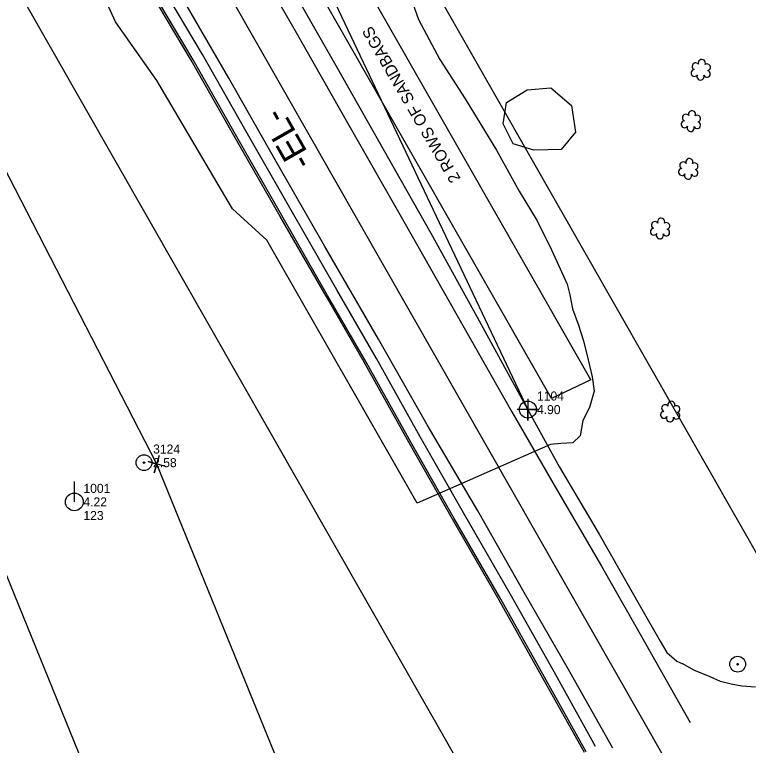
# Model space of a CAD drawing. Extents: x 3040896 to 3051146, y 687568 to 732976.
# Drawn here: x 3044324.1 to 3044526.5, y 720969.7 to 721171.3 of the extents above; entities that cross this region are included whole.
import ezdxf

# ---------------------------------------------------------------- set-up
doc = ezdxf.new("R2010")
doc.units = 0
for name, color, linetype in [('Exist Horizontal Alignment', 7, 'Continuous'), ('Exist Horizontal Alignment Direction Label', 7, 'Continuous'), ('Exist Other Culture Anchor (Guy Wire) CELL', 7, 'Continuous'), ('Exist Other Culture Anchor (Guy Wire) Cogo Elevation', 7, 'Continuous'), ('Exist Other Culture Anchor (Guy Wire) Cogo Number', 7, 'Continuous'), ('Exist Other Culture Area Outline', 7, 'Continuous'), ('Exist Other Culture Area Outline Cogo Point CELL', 7, 'Continuous'), ('Exist Other Culture Area Outline Text', 7, 'Continuous'), ('Exist Other Culture Located Object CELL', 7, 'Continuous'), ('Exist Property Corner CELL', 7, 'Continuous'), ('Exist Right of Way Easement Line', 7, 'Continuous'), ('Exist Right of Way Line', 7, 'Continuous'), ('Exist Roads EOP', 7, 'Continuous'), ('Exist Roads EOP Other', 7, 'Continuous'), ('Exist Roads EOT', 7, 'Continuous'), ('Exist Utilities Power Pole CELL', 7, 'Continuous'), ('Exist Utilities Power Pole Cogo Comment', 7, 'Continuous'), ('Exist Utilities Power Pole Cogo Elevation', 7, 'Continuous'), ('Exist Utilities Power Pole Cogo Number', 7, 'Continuous'), ('Exist Utilities Telephone UG Cable', 7, 'Continuous'), ('Exist Utilities Telephone UG FO', 7, 'Continuous'), ('Exist Vegetation Hedge Row', 7, 'Continuous'), ('Exist Vegetation Shrub CELL', 7, 'Continuous'), ('Scratch_Level_0', 7, 'Continuous')]:
    doc.layers.add(name, color=color, linetype=linetype)

# ---------------------------------------------------------------- blocks, each defined once
blk = doc.blocks.new('EXIST UTILITIES POWER POLE')
at = {"layer": 'Exist Utilities Power Pole CELL'}
for q in [(0, 0.1125), (0, 0)]:
    blk.add_line((0, 0), q, dxfattribs=at)
blk.add_circle((0, 0), 0.049, dxfattribs=at)
blk = doc.blocks.new('EXIST OTHER CULTURE ANCHOR (GUY WIRE)')
at = {"layer": 'Exist Other Culture Anchor (Guy Wire) CELL'}
for radius in [0.0436, 0.0048]:
    blk.add_circle((0, 0), radius, dxfattribs=at)
blk = doc.blocks.new('EXIST OTHER CULTURE AREA OUTLINE COGO POINT')
at = {"layer": 'Exist Other Culture Area Outline Cogo Point CELL'}
blk.add_lwpolyline([(0, 0.06), (0, -0.06), (0, 0), (0.06, 0), (-0.06, 0)], dxfattribs=at)
blk.add_circle((0, 0), 0.0469, dxfattribs=at)

msp = doc.modelspace()

# ---------------------------------------------------------------- linework, layer by layer
at = {"layer": 'Exist Horizontal Alignment'}
msp.add_line((3044503.71, 720965.62), (3044299.05, 721324.54), dxfattribs=at)
at = {"layer": 'Exist Other Culture Area Outline'}
for p, q in [((3044483.01, 721070.57), (3044327.66, 721343.01)), ((3044472.13, 721065.42), (3044317.24, 721337.06)), ((3044483.01, 721070.57), (3044472.13, 721065.42))]:
    msp.add_line(p, q, dxfattribs=at)
msp.add_lwpolyline([(3044433.89, 721174.4), (3044435.46, 721169.97), (3044441.39, 721158.92), (3044448.32, 721148.08), (3044457.02, 721133.93), (3044463.22, 721122.59), (3044468.17, 721114.42), (3044472.16, 721106.45), (3044476.49, 721096.98), (3044477.23, 721093.98), (3044477.92, 721090.12), (3044479.57, 721085.95), (3044480.96, 721081.37), (3044482.27, 721076.04), (3044483.43, 721071.35), (3044483.97, 721067.39), (3044482.63, 721062.95), (3044480.81, 721059.37), (3044480.1, 721055.15), (3044478.03, 721053.21), (3044474.77, 721053.01), (3044471.92, 721052.75), (3044435.15, 721036.53), (3044393.64, 721109.15), (3044384.19, 721117.77), (3044363.31, 721153.14), (3044351.9, 721169.34), (3044340.09, 721195.36)], dxfattribs=at)
at = {"layer": 'Exist Other Culture Located Object CELL'}
for radius in [2.18, 0.24]:
    msp.add_circle((3044523.52, 720992.08), radius, dxfattribs=at)
at = {"layer": 'Exist Property Corner CELL'}
msp.add_line((3044363.26, 721047.33), (3044363.26, 721047.33), dxfattribs=at)
msp.add_lwpolyline([(3044365.65, 721046.61), (3044360.86, 721048.05), (3044363.26, 721047.33), (3044362.54, 721044.94), (3044363.98, 721049.73)], dxfattribs=at)
at = {"layer": 'Exist Right of Way Easement Line'}
for p, q in [((3044363.26, 721047.33), (3044217.51, 721330.56)), ((3044480.71, 720759.57), (3044363.26, 721047.33)), ((3044434.41, 720740.7), (3044317.8, 721026.41))]:
    msp.add_line(p, q, dxfattribs=at)
at = {"layer": 'Exist Right of Way Line'}
for p, q in [((3044547.15, 720990.39), (3044342.49, 721349.31)), ((3044460.28, 720940.85), (3044255.62, 721299.77))]:
    msp.add_line(p, q, dxfattribs=at)
at = {"layer": 'Exist Roads EOP'}
for points in [[(3044315.13, 721329.49), (3044324.87, 721312.7), (3044335.13, 721294.24), (3044345.16, 721276.16), (3044356.5, 721256.28), (3044367.89, 721236.18), (3044379.02, 721216.29), (3044390.63, 721196.24), (3044401.64, 721176.75), (3044413.07, 721156.7), (3044427.22, 721131.65), (3044438.9, 721111.08), (3044451.65, 721087.88), (3044464, 721065.31), (3044474.4, 721046.49), (3044485.33, 721028.01), (3044496.69, 721007.91), (3044502.12, 720998.4), (3044504.02, 720995.32), (3044506.77, 720992.89), (3044508.4, 720992.19)], [(3044484.33, 720969.41), (3044472.86, 720989.94), (3044460.81, 721011.52), (3044447.89, 721033.82), (3044435.97, 721054.87), (3044423.91, 721076.48), (3044412.99, 721095.38), (3044400.38, 721117.39), (3044387.95, 721139.1), (3044375.88, 721160.36), (3044362.08, 721183.64), (3044348.69, 721207.16), (3044335.57, 721230.05), (3044322.59, 721253.12)]]:
    msp.add_lwpolyline(points, dxfattribs=at)
at = {"layer": 'Exist Roads EOP Other'}
msp.add_lwpolyline([(3044528.45, 720985.78), (3044524.66, 720986.05), (3044521.75, 720986.58), (3044518.76, 720987.33), (3044515.9, 720988.64), (3044511.42, 720990.47), (3044508.4, 720992.19)], dxfattribs=at)
at = {"layer": 'Exist Roads EOT'}
for points in [[(3044247.9, 721445.95), (3044257.24, 721428.11), (3044266.33, 721411.02), (3044277.73, 721389.75), (3044290.45, 721366.3), (3044304.22, 721341.14), (3044316.8, 721317.87), (3044330.2, 721293.7), (3044343.99, 721268.7), (3044358.57, 721242.66), (3044374.55, 721214.35), (3044388.24, 721190), (3044401.71, 721166.41), (3044416.28, 721140.83), (3044431.41, 721114.28), (3044447.68, 721085.59), (3044461.27, 721061.7), (3044473.19, 721040.99), (3044485.92, 721019.16), (3044495.45, 721002.5), (3044510.39, 720976)], [(3044489.08, 720968.92), (3044476.85, 720990.66), (3044464.67, 721011.88), (3044451.83, 721034.37), (3044437.89, 721058.17), (3044424.4, 721081.76), (3044409.63, 721107.36), (3044396.31, 721130.67), (3044383.11, 721153.81), (3044369.05, 721178.23), (3044353.54, 721205.53), (3044342.02, 721225.64), (3044329.11, 721248.67), (3044315.46, 721273.45), (3044302.51, 721296.44), (3044288.77, 721321.61), (3044275.63, 721345.81), (3044262.23, 721370.47), (3044249.94, 721393.18), (3044239.42, 721412.72), (3044229.21, 721432.09), (3044224.67, 721440.65)]]:
    msp.add_lwpolyline(points, dxfattribs=at)
at = {"layer": 'Exist Utilities Telephone UG Cable'}
msp.add_lwpolyline([(3044481.71, 720967.94), (3044470.24, 720988.48), (3044458.2, 721010.03), (3044445.29, 721032.33), (3044433.36, 721053.39), (3044421.3, 721075), (3044410.39, 721093.88), (3044397.78, 721115.9), (3044385.34, 721137.61), (3044373.29, 721158.86), (3044359.49, 721182.13), (3044346.08, 721205.67), (3044332.96, 721228.57), (3044319.99, 721251.63)], dxfattribs=at)
at = {"layer": 'Exist Utilities Telephone UG FO'}
msp.add_lwpolyline([(3044481.28, 720967.7), (3044469.81, 720988.23), (3044457.76, 721009.79), (3044444.85, 721032.08), (3044432.92, 721053.15), (3044420.87, 721074.75), (3044409.96, 721093.63), (3044397.34, 721115.65), (3044384.9, 721137.36), (3044372.86, 721158.61), (3044359.05, 721181.88), (3044345.65, 721205.42), (3044332.53, 721228.32), (3044319.56, 721251.38)], dxfattribs=at)
at = {"layer": 'Exist Vegetation Hedge Row'}
msp.add_lwpolyline([(3044465.42, 721150.56), (3044472.02, 721151.17), (3044477.67, 721146.3), (3044478.76, 721138.92), (3044474.82, 721134.1), (3044467.31, 721133.9), (3044461.59, 721135.72), (3044458.85, 721141.22), (3044459.73, 721147.09), (3044465.42, 721150.56)], dxfattribs=at)
at = {"layer": 'Exist Vegetation Shrub CELL'}
for p, q in [((3044513.41, 721155.95), (3044513.41, 721155.95)), ((3044510.72, 721141.77), (3044510.72, 721141.77)), ((3044509.98, 721128.61), (3044509.98, 721128.61)), ((3044502.19, 721112.15), (3044502.19, 721112.15)), ((3044505, 721061.61), (3044505, 721061.61))]:
    msp.add_line(p, q, dxfattribs=at)
for centre, radius, start, end in [((3044513.64, 721157.99), 0.99, 334.8391, 200.4717), ((3044511.61, 721155.25), 0.955, 95.1099, 327.9534), ((3044511.93, 721157.08), 0.968, 35.8908, 245.4216), ((3044515.08, 721156.82), 0.929, 284.4567, 126.0861), ((3044513.28, 721154.27), 0.984, 151.2797, 21.387), ((3044515.04, 721155.02), 0.937, 204.9913, 73.4601), ((3044510.95, 721143.82), 0.99, 334.8391, 200.4717), ((3044508.92, 721141.07), 0.955, 95.1099, 327.9534), ((3044509.24, 721142.9), 0.968, 35.8908, 245.4216), ((3044512.39, 721142.64), 0.929, 284.4567, 126.0861), ((3044510.59, 721140.09), 0.984, 151.2797, 21.387), ((3044512.36, 721140.85), 0.937, 204.9913, 73.4601), ((3044508.5, 721129.74), 0.968, 35.8908, 245.4216), ((3044510.21, 721130.65), 0.99, 334.8391, 200.4717), ((3044511.66, 721129.48), 0.929, 284.4567, 126.0861), ((3044508.18, 721127.9), 0.955, 95.1099, 327.9534), ((3044511.62, 721127.68), 0.937, 204.9913, 73.4601), ((3044509.85, 721126.93), 0.984, 151.2797, 21.387), ((3044500.71, 721113.27), 0.968, 35.8908, 245.4216), ((3044502.42, 721114.19), 0.99, 334.8391, 200.4717), ((3044503.86, 721113.02), 0.929, 284.4567, 126.0861), ((3044500.39, 721111.44), 0.955, 95.1099, 327.9534), ((3044503.83, 721111.22), 0.937, 204.9913, 73.4601), ((3044502.06, 721110.46), 0.984, 151.2797, 21.387), ((3044503.52, 721062.74), 0.968, 35.8908, 245.4216), ((3044505.23, 721063.65), 0.99, 334.8391, 200.4717), ((3044506.67, 721062.48), 0.929, 284.4567, 126.0861), ((3044503.2, 721060.91), 0.955, 95.1099, 327.9534), ((3044506.64, 721060.68), 0.937, 204.9913, 73.4601), ((3044504.87, 721059.93), 0.984, 151.2797, 21.387)]:
    msp.add_arc(centre, radius, start, end, dxfattribs=at)
at = {"layer": 'Scratch_Level_0'}
msp.add_line((3044042.79, 721954.48), (3044465.66, 721062.35), dxfattribs=at)

# ---------------------------------------------------------------- block references
at = {"layer": 'Exist Other Culture Anchor (Guy Wire) CELL', "xscale": 50, "yscale": 50}
msp.add_blockref('EXIST OTHER CULTURE ANCHOR (GUY WIRE)', (3044359.76, 721047.71), dxfattribs=at)
at = {"layer": 'Exist Utilities Power Pole CELL', "xscale": 50, "yscale": 50}
msp.add_blockref('EXIST UTILITIES POWER POLE', (3044340.53, 721036.87), dxfattribs=at)
at = {"layer": 'Scratch_Level_0', "xscale": 50, "yscale": 50}
msp.add_blockref('EXIST OTHER CULTURE AREA OUTLINE COGO POINT', (3044465.66, 721062.35), dxfattribs=at)

# ---------------------------------------------------------------- texts
at = {"layer": 'Exist Horizontal Alignment Direction Label'}
msp.add_text('-EL-', height=7, rotation=119.6925, dxfattribs=at).set_placement((3044406.49, 721130.78))
at = {"layer": 'Exist Other Culture Anchor (Guy Wire) Cogo Elevation'}
msp.add_text('2.58', height=2.5, dxfattribs=at).set_placement((3044362.26, 721046.46))
at = {"layer": 'Exist Other Culture Anchor (Guy Wire) Cogo Number'}
msp.add_text('3124', height=2.5, dxfattribs=at).set_placement((3044362.26, 721050.21))
at = {"layer": 'Exist Other Culture Area Outline Text'}
msp.add_text('2 ROWS OF SANDBAGS', height=3.2, rotation=120.2485, dxfattribs=at).set_placement((3044447.19, 721126.1))
at = {"layer": 'Exist Utilities Power Pole Cogo Comment'}
msp.add_text('123', height=2.5, dxfattribs=at).set_placement((3044343.03, 721031.87))
at = {"layer": 'Exist Utilities Power Pole Cogo Elevation'}
msp.add_text('4.22', height=2.5, dxfattribs=at).set_placement((3044343.03, 721035.62))
at = {"layer": 'Exist Utilities Power Pole Cogo Number'}
msp.add_text('1001', height=2.5, dxfattribs=at).set_placement((3044343.03, 721039.37))
at = {"layer": 'Scratch_Level_0'}
for s, p in [('1104', (3044468.16, 721064.85)), ('4.90', (3044468.16, 721061.1))]:
    msp.add_text(s, height=2.5, dxfattribs=at).set_placement(p)

doc.saveas('drawing.dxf')
